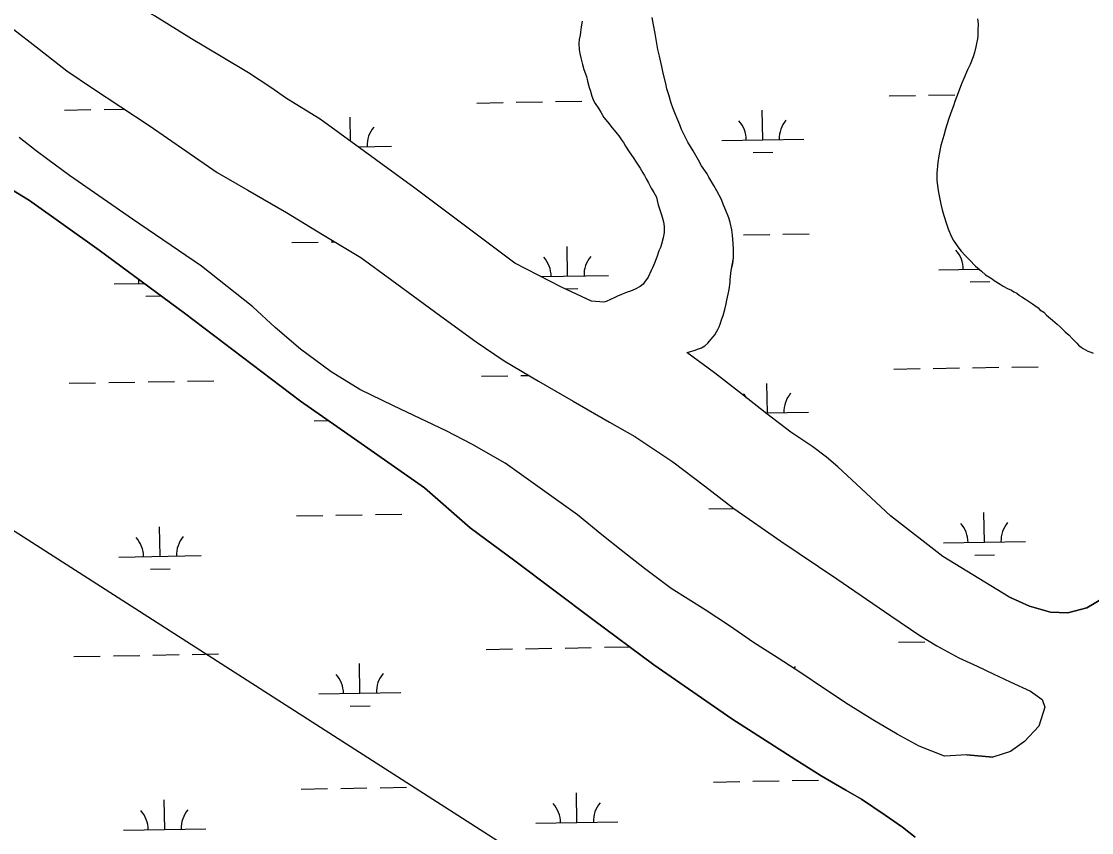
# Model space of a CAD drawing. Extents: x 3887375 to 3925618, y 296674 to 322633.
# Drawn here: x 3895306 to 3896609, y 314885 to 315872 of the extents above; entities that cross this region are included whole.
import ezdxf

# ---------------------------------------------------------------- set-up
doc = ezdxf.new("R2010")
doc.units = 0
for name, color, linetype in [('V-TOPO-SHOR', 7, 'Continuous'), ('V-UTIL-LINE', 7, 'Continuous'), ('V-WETL-SWMP', 7, 'Continuous')]:
    doc.layers.add(name, color=color, linetype=linetype)

msp = doc.modelspace()

# ---------------------------------------------------------------- linework, layer by layer
at = {"layer": 'V-TOPO-SHOR'}
msp.add_line((3896456.6, 314979.2), (3896488.5, 314976.4), dxfattribs=at)
for points in [[(3895999.8, 315531.6), (3895963.2, 315548.7), (3895906.6, 315578.2), (3895784.8, 315669.4), (3895669.7, 315753.2), (3895628.6, 315778.6), (3895609.3, 315792.1), (3895582.3, 315809.6), (3895549, 315829.6), (3895512.7, 315851.2), (3895468, 315879.3), (3895433.7, 315898.9), (3895405, 315916.8), (3895276.9, 316011.1)], [(3895988.3, 315872.5), (3895987.3, 315865.8), (3895986.6, 315859.4), (3895985.9, 315855.7), (3895984.9, 315850.5), (3895984.5, 315845.3), (3895984.7, 315838), (3895985.5, 315833.4), (3895986.7, 315828.1), (3895989, 315819.9), (3895990.4, 315813.7), (3895993.7, 315805.4), (3895995.1, 315799.6), (3895997.1, 315791.9), (3895998.6, 315787.6), (3896000.3, 315781.4), (3896002.4, 315776.2), (3896004.5, 315772.5), (3896008.7, 315766), (3896011.1, 315761.7), (3896014.9, 315755.2), (3896021.2, 315747.8), (3896024.5, 315743.4), (3896027.5, 315740), (3896031.1, 315735.4), (3896033.2, 315732.9), (3896036.2, 315728.3), (3896038.6, 315724.9), (3896041.3, 315720.5), (3896045.8, 315713.7), (3896047.9, 315710.6), (3896051.2, 315705.4), (3896053.6, 315702.3), (3896056.6, 315697.4), (3896058.9, 315693.6), (3896062.2, 315688.1), (3896064.3, 315684.7), (3896066.4, 315680.7), (3896069.4, 315675.7), (3896072.3, 315669.3), (3896075.6, 315664), (3896078.9, 315658.5), (3896079.8, 315654.5), (3896081.2, 315648.9), (3896082.4, 315645.3), (3896084.7, 315637.9), (3896086.2, 315633), (3896087.6, 315628.4), (3896088.4, 315622.8), (3896088.4, 315618.5), (3896088.3, 315615.5), (3896087, 315608.8), (3896085.1, 315601.2)], [(3896115.8, 315469.2), (3896119.2, 315470.1), (3896124.7, 315471.5), (3896130.3, 315473.6), (3896133.7, 315475), (3896137.7, 315477.4), (3896141.4, 315480.7), (3896145.1, 315485), (3896147.9, 315488.3), (3896149.8, 315490.7), (3896152, 315494.3), (3896153.6, 315497.1), (3896155.2, 315500.4), (3896156.4, 315503.7), (3896158.7, 315510.1), (3896160, 315514.4), (3896162.2, 315521.7), (3896163.6, 315528.4), (3896164.5, 315533), (3896166.2, 315540.3), (3896167.5, 315546.1), (3896168.5, 315555), (3896168.6, 315558.3), (3896170, 315569), (3896171.7, 315577.5), (3896172.7, 315584.9), (3896172.8, 315595), (3896172.3, 315602), (3896171.6, 315612.1), (3896170.8, 315618.6), (3896168.8, 315627.5), (3896167, 315633.3), (3896163.5, 315642.2), (3896161.1, 315647.8), (3896157.6, 315656.4), (3896152.5, 315665.9), (3896148.6, 315672.7), (3896142.7, 315682.9), (3896140.6, 315686.6), (3896133.7, 315696.5), (3896130.2, 315703.6), (3896123.6, 315714.7), (3896117.3, 315725.2), (3896113.8, 315731.7), (3896109.6, 315740.9), (3896107.3, 315746.5), (3896104, 315754.2), (3896102, 315759.1), (3896098.7, 315767.1), (3896097, 315773), (3896093.8, 315783.1), (3896091.7, 315790.2), (3896090.3, 315796.9), (3896087.1, 315809.5), (3896085.4, 315817.5), (3896082.6, 315830.1), (3896080.5, 315838.1), (3896078.6, 315850.3), (3896077.2, 315857.7), (3896075.5, 315868.1), (3896073.5, 315877)], [(3896469.6, 315875.5), (3896470.5, 315869.4), (3896470.3, 315861.4), (3896470.2, 315855), (3896469.6, 315851.3), (3896468.6, 315845.5), (3896467.9, 315841.6), (3896466.2, 315834.6), (3896464.3, 315829.1), (3896460.8, 315820), (3896457.7, 315813.6), (3896453.2, 315802.9), (3896450.1, 315796.3), (3896446.2, 315785.3), (3896442.1, 315774.7), (3896440.8, 315770.7), (3896436.9, 315759.8), (3896434.4, 315752.8), (3896430.8, 315741.2), (3896428.6, 315733.3), (3896425, 315721.1), (3896422.7, 315708.6), (3896421.3, 315700.6), (3896420.2, 315687.5), (3896420.4, 315678.6), (3896421.7, 315666.7), (3896422.9, 315659.9), (3896425.2, 315649.8), (3896426.9, 315643), (3896428.6, 315636), (3896432.1, 315625.8), (3896434.2, 315619.7), (3896437.7, 315611.1), (3896440.7, 315605.5), (3896445.8, 315597.8), (3896450, 315592.5), (3896454.8, 315587.2), (3896459.9, 315582), (3896467.4, 315574.2), (3896474.7, 315568.3), (3896479.5, 315563.9), (3896487.4, 315558.9), (3896490.1, 315557), (3896497.4, 315552.3), (3896501, 315550.1), (3896506.2, 315547.3), (3896511, 315545.1), (3896514.1, 315543.2), (3896517.7, 315541.3), (3896520.7, 315538.8), (3896523.8, 315537.2), (3896528.3, 315534.1), (3896533.1, 315531), (3896536.8, 315528.5), (3896539.5, 315526.6), (3896543.4, 315523.5), (3896545.8, 315521.3), (3896550.4, 315518.2), (3896553.7, 315514.7), (3896556.1, 315512.6)], [(3895292.8, 315865.5), (3895327.3, 315838.6), (3895361.2, 315812.4), (3895392.2, 315791.1), (3895426.7, 315768.5), (3895461.3, 315745.6), (3895506, 315714.6), (3895544.1, 315688.6), (3895581.4, 315666.9), (3895628.7, 315639.8), (3895672.5, 315613.1), (3895718.9, 315585.1), (3895756.7, 315557.5), (3895788.9, 315533.6), (3895816.3, 315513.4), (3895859.3, 315482.4), (3895893.6, 315459.1), (3895935.4, 315434.4), (3895977.5, 315410), (3896021.6, 315384.3), (3896052.6, 315367), (3896098.9, 315336.3), (3896137.4, 315307), (3896173.2, 315279.5), (3896230.3, 315239.7), (3896298.4, 315193.8), (3896364.3, 315148.7), (3896399.5, 315124.7)], [(3896456.6, 314979.2), (3896429.6, 314977.9), (3896398.8, 314989.9), (3896372, 315004.5), (3896342.2, 315021.8), (3896312.5, 315040.7), (3896283.5, 315059.9), (3896254.5, 315079.2), (3896227.1, 315097.1), (3896197.1, 315116.3), (3896167.7, 315136.5), (3896138.3, 315156.1), (3896096.9, 315182.1), (3896064.3, 315206.3), (3896037.9, 315226.9), (3896012.5, 315247.4), (3895982.9, 315271.5), (3895954.2, 315291.8), (3895894.6, 315334.5), (3895854.1, 315357.6), (3895823, 315373.9), (3895791.3, 315388.9), (3895758.9, 315404.5), (3895718, 315424.3), (3895683.1, 315445.6), (3895645.6, 315473.5), (3895614.7, 315499.7), (3895587.4, 315524.8), (3895525.2, 315574.2), (3895441.1, 315631.5), (3895364.5, 315684.8), (3895338.1, 315704.3), (3895323.7, 315714.7), (3895302.9, 315731.2)], [(3896393.9, 314879.2), (3896378.6, 314891.3), (3896357.4, 314906.1), (3896328.4, 314925.4), (3896309.4, 314936.2), (3896279.4, 314953.8), (3896248.4, 314973.1), (3896170.7, 315023.1), (3896075.8, 315089.1), (3896001.5, 315144.3), (3895906.4, 315215.6), (3895852, 315255.7), (3895796.4, 315304.3), (3895703.1, 315369.7), (3895645.4, 315410.2), (3895504.4, 315517.1), (3895400.4, 315593.9), (3895315.7, 315654.5), (3895293.8, 315667.7)], [(3896085.1, 315601.2), (3896083.8, 315597.2), (3896081.9, 315593), (3896079.6, 315586.6), (3896078.7, 315583.2), (3896076.7, 315578), (3896074.2, 315572.3), (3896072.3, 315568.9), (3896068.8, 315561), (3896064.5, 315554.7), (3896062.6, 315552.3), (3896059.2, 315549.6), (3896053, 315546.3), (3896050.2, 315545.1), (3896047.2, 315543.9), (3896043.2, 315542.8), (3896040.4, 315541.6), (3896036.4, 315539.8), (3896031.5, 315537.7), (3896028.1, 315536.3), (3896022.8, 315533.9), (3896017.6, 315531.5), (3896014.8, 315530.4), (3895999.8, 315531.6)], [(3896556.1, 315512.6), (3896561.2, 315508.5), (3896564, 315506.3), (3896566.7, 315503.8), (3896570.3, 315500.4), (3896574.2, 315497), (3896576.6, 315494.5), (3896581.2, 315490.5), (3896585.1, 315486.4), (3896588.4, 315483), (3896590.8, 315480.5), (3896592.9, 315478.3), (3896595.9, 315475.9), (3896598.3, 315474), (3896604.1, 315470.8), (3896607.8, 315469.5), (3896610.5, 315468.3)], [(3896508, 315171.8), (3896427.7, 315220.8), (3896363.9, 315270.3), (3896322.3, 315309.1), (3896299.9, 315329.9), (3896285.9, 315341.7), (3896269.3, 315354.4), (3896242.5, 315372.3), (3896213.2, 315394.5), (3896182.3, 315419.1), (3896149.4, 315444.6), (3896115.8, 315469.2)], [(3896508, 315171.8), (3896533.2, 315160.2), (3896558.8, 315152.9), (3896579.9, 315152.2), (3896602.7, 315158.2), (3896622.7, 315170)], [(3896399.5, 315124.7), (3896420.4, 315112.2), (3896447.2, 315097.6), (3896469.5, 315087.4), (3896488.8, 315078.2), (3896509.7, 315068.3), (3896534.3, 315056.7), (3896548.6, 315046.9), (3896551.7, 315037.3), (3896544.5, 315014.4), (3896527, 314995.5), (3896510.1, 314983.6), (3896488.5, 314976.4)]]:
    msp.add_lwpolyline(points, dxfattribs=at)
at = {"layer": 'V-UTIL-LINE'}
msp.add_lwpolyline([(3891385.6, 317757.3), (3896110, 314731.3), (3903763.5, 306349.6), (3906680.6, 302364)], dxfattribs=at)
at = {"layer": 'V-WETL-SWMP'}
for p, q in [((3896362.1, 315781.6), (3896394.1, 315782.2)), ((3896410, 315782.5), (3896442, 315783)), ((3895860.2, 315773), (3895892.2, 315773.6)), ((3895908.2, 315773.9), (3895940.2, 315774.4)), ((3895956.2, 315774.7), (3895988.2, 315775.2)), ((3895358.4, 315764.4), (3895390.4, 315765)), ((3895406.4, 315765.2), (3895431, 315765.7)), ((3895706.4, 315726.5), (3895705.9, 315755.6)), ((3896208.4, 315728.3), (3896207.7, 315764.3)), ((3896158.4, 315727.4), (3896258.4, 315729.1)), ((3895715.6, 315719.8), (3895756.5, 315720.5)), ((3896196.6, 315712.6), (3896220.6, 315713)), ((3896184.9, 315612.4), (3896216.9, 315613)), ((3896232.9, 315613.2), (3896264.9, 315613.8)), ((3895635.1, 315603), (3895667.1, 315603.5)), ((3895683.1, 315603.8), (3895687.8, 315603.9)), ((3895970.7, 315562.3), (3895970.1, 315598.3)), ((3896422.5, 315570.1), (3896471.5, 315570.9)), ((3895938.1, 315561.7), (3896020.7, 315563.2)), ((3895418.9, 315552.8), (3895455.2, 315553.4)), ((3895967.2, 315546.8), (3895983, 315547.1)), ((3896460.8, 315555.3), (3896484.8, 315555.7)), ((3895457.1, 315538), (3895475.6, 315538.4)), ((3895865.9, 315440.4), (3895897.9, 315441)), ((3895913.9, 315441.2), (3895923.5, 315441.4)), ((3896367.8, 315449), (3896399.8, 315449.6)), ((3896415.8, 315449.8), (3896447.8, 315450.4)), ((3896463.8, 315450.7), (3896495.7, 315451.2)), ((3896511.7, 315451.5), (3896543.7, 315452)), ((3895364.1, 315431.8), (3895396.1, 315432.3)), ((3895412.1, 315432.6), (3895444.1, 315433.2)), ((3895460.1, 315433.4), (3895492.1, 315434)), ((3895508.1, 315434.3), (3895540.1, 315434.8)), ((3896214.1, 315395.6), (3896213.4, 315431.6)), ((3896211.9, 315395.6), (3896264.1, 315396.5)), ((3895662.2, 315386.2), (3895679.2, 315386.5)), ((3895700.5, 315371.4), (3895700.7, 315371.4)), ((3895688.8, 315271.2), (3895720.8, 315271.7)), ((3895736.8, 315272), (3895768.8, 315272.5)), ((3896142.7, 315279), (3896173.2, 315279.5)), ((3896478.2, 315238.3), (3896477.6, 315274.3)), ((3895640.8, 315270.3), (3895672.8, 315270.9)), ((3895474.6, 315221.1), (3895474, 315257)), ((3896428.3, 315237.4), (3896528.2, 315239.1)), ((3895424.6, 315220.2), (3895524.6, 315221.9)), ((3896466.5, 315222.6), (3896490.5, 315223.1)), ((3895462.8, 315205.4), (3895486.8, 315205.8)), ((3896373.5, 315116.4), (3896405.5, 315116.9)), ((3895513.8, 315101.6), (3895545.8, 315102.2)), ((3895871.6, 315107.8), (3895903.6, 315108.3)), ((3895919.6, 315108.6), (3895951.6, 315109.2)), ((3895967.6, 315109.4), (3895999.6, 315110)), ((3896015.6, 315110.3), (3896046.6, 315110.8)), ((3895369.8, 315099.2), (3895401.8, 315099.7)), ((3895417.8, 315100), (3895449.8, 315100.5)), ((3895465.8, 315100.8), (3895497.8, 315101.4)), ((3895717.9, 315054.4), (3895717.3, 315090.4)), ((3895668, 315053.5), (3895767.9, 315055.3)), ((3895706.2, 315038.8), (3895730.2, 315039.2)), ((3896148.4, 314946.3), (3896180.4, 314946.9)), ((3896196.4, 314947.2), (3896228.3, 314947.7)), ((3896244.3, 314948), (3896276.3, 314948.5)), ((3895646.5, 314937.7), (3895678.5, 314938.3)), ((3895694.5, 314938.5), (3895726.5, 314939.1)), ((3895742.5, 314939.4), (3895774.5, 314939.9)), ((3895982.1, 314897), (3895981.5, 314933)), ((3895480.3, 314888.4), (3895479.7, 314924.4)), ((3895932.1, 314896.2), (3896032.1, 314897.9)), ((3895430.3, 314887.6), (3895530.3, 314889.3))]:
    msp.add_line(p, q, dxfattribs=at)
for points in [[(3895988.3, 315872.5), (3895987.3, 315865.8), (3895986.6, 315859.4), (3895985.9, 315855.7), (3895984.9, 315850.5), (3895984.5, 315845.3), (3895984.7, 315838), (3895985.5, 315833.4), (3895986.7, 315828.1), (3895989, 315819.9), (3895990.4, 315813.7), (3895993.7, 315805.4), (3895995.1, 315799.6), (3895997.1, 315791.9), (3895998.6, 315787.6), (3896000.3, 315781.4), (3896002.4, 315776.2), (3896004.5, 315772.5), (3896008.7, 315766), (3896011.1, 315761.7), (3896014.9, 315755.2), (3896021.2, 315747.8), (3896024.5, 315743.4), (3896027.5, 315740), (3896031.1, 315735.4), (3896033.2, 315732.9), (3896036.2, 315728.3), (3896038.6, 315724.9), (3896041.3, 315720.5), (3896045.8, 315713.7), (3896047.9, 315710.6), (3896051.2, 315705.4), (3896053.6, 315702.3), (3896056.6, 315697.4), (3896058.9, 315693.6), (3896062.2, 315688.1), (3896064.3, 315684.7), (3896066.4, 315680.7), (3896069.4, 315675.7), (3896072.3, 315669.3), (3896075.6, 315664), (3896078.9, 315658.5), (3896079.8, 315654.5), (3896081.2, 315648.9), (3896082.4, 315645.3), (3896084.7, 315637.9), (3896086.2, 315633), (3896087.6, 315628.4), (3896088.4, 315622.8), (3896088.4, 315618.5), (3896088.3, 315615.5), (3896087, 315608.8), (3896085.1, 315601.2), (3896083.8, 315597.2), (3896081.9, 315593), (3896079.6, 315586.6), (3896078.7, 315583.2), (3896076.7, 315578), (3896074.2, 315572.3), (3896072.3, 315568.9), (3896068.8, 315561), (3896064.5, 315554.7), (3896062.6, 315552.3), (3896059.2, 315549.6), (3896053, 315546.3), (3896050.2, 315545.1), (3896047.2, 315543.9), (3896043.2, 315542.8), (3896040.4, 315541.6), (3896036.4, 315539.8), (3896031.5, 315537.7), (3896028.1, 315536.3), (3896022.8, 315533.9), (3896017.6, 315531.5), (3896014.8, 315530.4), (3895999.8, 315531.6), (3895963.2, 315548.7), (3895906.6, 315578.2), (3895784.8, 315669.4), (3895669.7, 315753.2), (3895628.6, 315778.6), (3895609.3, 315792.1), (3895582.3, 315809.6), (3895549, 315829.6), (3895512.7, 315851.2), (3895468, 315879.3)], [(3896508, 315171.8), (3896427.7, 315220.8), (3896363.9, 315270.3), (3896322.3, 315309.1), (3896299.9, 315329.9), (3896285.9, 315341.7), (3896269.3, 315354.4), (3896242.5, 315372.3), (3896213.2, 315394.5), (3896182.3, 315419.1), (3896149.4, 315444.6), (3896115.8, 315469.2), (3896119.2, 315470.1), (3896124.7, 315471.5), (3896130.3, 315473.6), (3896133.7, 315475), (3896137.7, 315477.4), (3896141.4, 315480.7), (3896145.1, 315485), (3896147.9, 315488.3), (3896149.8, 315490.7), (3896152, 315494.3), (3896153.6, 315497.1), (3896155.2, 315500.4), (3896156.4, 315503.7), (3896158.7, 315510.1), (3896160, 315514.4), (3896162.2, 315521.7), (3896163.6, 315528.4), (3896164.5, 315533), (3896166.2, 315540.3), (3896167.5, 315546.1), (3896168.5, 315555), (3896168.6, 315558.3), (3896170, 315569), (3896171.6, 315577.5), (3896172.7, 315584.9), (3896172.8, 315595), (3896172.3, 315602), (3896171.6, 315612.1), (3896170.8, 315618.6), (3896168.8, 315627.5), (3896167, 315633.3), (3896163.5, 315642.2), (3896161.1, 315647.8), (3896157.6, 315656.4), (3896152.5, 315665.9), (3896148.6, 315672.7), (3896142.7, 315682.9), (3896140.6, 315686.6), (3896133.7, 315696.5), (3896130.2, 315703.6), (3896123.6, 315714.7), (3896117.3, 315725.2), (3896113.8, 315731.7), (3896109.6, 315740.9), (3896107.3, 315746.5), (3896104, 315754.2), (3896102, 315759.1), (3896098.7, 315767.1), (3896097, 315773), (3896093.8, 315783.1), (3896091.7, 315790.2), (3896090.3, 315796.9), (3896087.1, 315809.5), (3896085.4, 315817.5), (3896082.6, 315830.1), (3896080.5, 315838.1), (3896078.6, 315850.3), (3896077.2, 315857.7), (3896075.5, 315868.1), (3896073.5, 315877)], [(3896469.6, 315875.5), (3896470.5, 315869.4), (3896470.3, 315861.4), (3896470.2, 315855), (3896469.6, 315851.3), (3896468.6, 315845.5), (3896467.9, 315841.6), (3896466.2, 315834.6), (3896464.3, 315829.1), (3896460.8, 315820), (3896457.7, 315813.6), (3896453.2, 315802.9), (3896450.1, 315796.3), (3896446.2, 315785.3), (3896442.1, 315774.7), (3896440.8, 315770.7), (3896436.9, 315759.8), (3896434.4, 315752.8), (3896430.8, 315741.2), (3896428.6, 315733.3), (3896425, 315721.1), (3896422.7, 315708.6), (3896421.3, 315700.6), (3896420.2, 315687.5), (3896420.4, 315678.6), (3896421.7, 315666.7), (3896422.9, 315659.9), (3896425.2, 315649.8), (3896426.9, 315643), (3896428.6, 315636), (3896432.1, 315625.8), (3896434.2, 315619.7), (3896437.7, 315611.1), (3896440.7, 315605.5), (3896445.8, 315597.8), (3896450, 315592.5), (3896454.8, 315587.2), (3896459.9, 315582), (3896467.4, 315574.2), (3896474.7, 315568.3), (3896479.5, 315563.9), (3896487.4, 315558.9), (3896490.1, 315557), (3896497.4, 315552.3), (3896501, 315550.1), (3896506.2, 315547.3), (3896511, 315545.1), (3896514.1, 315543.2), (3896517.7, 315541.3)], [(3895292.8, 315865.5), (3895327.3, 315838.6), (3895361.2, 315812.4), (3895392.2, 315791.1), (3895426.7, 315768.5), (3895461.3, 315745.6), (3895506, 315714.6), (3895544.1, 315688.6), (3895581.4, 315666.9), (3895628.7, 315639.8), (3895672.5, 315613.1), (3895718.9, 315585.1), (3895756.7, 315557.5), (3895788.9, 315533.6), (3895816.3, 315513.4), (3895859.3, 315482.4), (3895893.6, 315459.1), (3895935.4, 315434.4), (3895977.5, 315410), (3896021.6, 315384.3), (3896052.6, 315367), (3896098.9, 315336.3), (3896137.4, 315307), (3896173.2, 315279.5), (3896230.3, 315239.7), (3896298.4, 315193.8), (3896364.3, 315148.7), (3896399.5, 315124.7)], [(3896456.6, 314979.2), (3896429.6, 314977.9), (3896398.8, 314989.9), (3896372, 315004.5), (3896342.2, 315021.8), (3896312.5, 315040.7), (3896283.5, 315059.9), (3896254.5, 315079.2), (3896227.1, 315097.1), (3896197.1, 315116.3), (3896167.7, 315136.5), (3896138.3, 315156.1), (3896096.9, 315182.1), (3896064.3, 315206.3), (3896037.9, 315226.9), (3896012.5, 315247.4), (3895982.9, 315271.5), (3895954.2, 315291.8), (3895894.6, 315334.5), (3895854.1, 315357.6), (3895823, 315373.9), (3895791.3, 315388.9), (3895758.9, 315404.5), (3895718, 315424.3), (3895683.1, 315445.6), (3895645.6, 315473.5), (3895614.7, 315499.7), (3895587.4, 315524.8), (3895525.2, 315574.2), (3895441.1, 315631.5), (3895364.5, 315684.8), (3895338.1, 315704.3), (3895323.7, 315714.7), (3895302.9, 315731.2)], [(3895293.8, 315667.7), (3895315.7, 315654.5), (3895400.4, 315593.9), (3895504.4, 315517.1), (3895645.4, 315410.2), (3895703.1, 315369.7), (3895796.4, 315304.3), (3895852, 315255.7), (3895906.4, 315215.6), (3896001.5, 315144.3), (3896075.8, 315089.1), (3896170.7, 315023.1), (3896248.4, 314973.1), (3896279.4, 314953.8), (3896309.4, 314936.2), (3896328.4, 314925.4), (3896357.4, 314906.1), (3896378.6, 314891.3), (3896393.9, 314879.2)], [(3896517.7, 315541.3), (3896520.7, 315538.8), (3896523.8, 315537.2), (3896528.3, 315534.1), (3896533.1, 315531), (3896536.8, 315528.5), (3896539.5, 315526.6), (3896543.4, 315523.5), (3896545.8, 315521.3), (3896550.4, 315518.2), (3896553.7, 315514.7), (3896556.1, 315512.6), (3896561.2, 315508.5), (3896564, 315506.3), (3896566.7, 315503.8), (3896570.3, 315500.4), (3896574.2, 315497), (3896576.6, 315494.5), (3896581.2, 315490.5), (3896585.1, 315486.4), (3896588.4, 315483), (3896590.8, 315480.5), (3896592.9, 315478.3), (3896595.9, 315475.9), (3896598.3, 315474), (3896604.1, 315470.8), (3896607.8, 315469.5), (3896610.5, 315468.3)], [(3896622.7, 315170), (3896602.7, 315158.2), (3896579.9, 315152.2), (3896558.8, 315152.9), (3896533.2, 315160.2), (3896508, 315171.8)], [(3896399.5, 315124.7), (3896420.4, 315112.2), (3896447.2, 315097.6), (3896469.5, 315087.4), (3896488.8, 315078.2), (3896509.7, 315068.3), (3896534.3, 315056.7), (3896548.6, 315046.9), (3896551.7, 315037.3), (3896544.5, 315014.4), (3896527, 314995.5), (3896510.1, 314983.6), (3896488.5, 314976.4), (3896456.6, 314979.2)]]:
    msp.add_lwpolyline(points, dxfattribs=at)
for centre, start, end in [((3895761.8, 315721.1), 140.2115, 181.7552), ((3896153.1, 315727.8), 0.2115, 41.7552), ((3896263.6, 315729.7), 140.2115, 181.7552), ((3895915.5, 315561.8), 0.2115, 41.7552), ((3896025.9, 315563.7), 140.2115, 181.7552), ((3896417.3, 315570.4), 0.2115, 41.7552), ((3895413.6, 315553.2), 0.2115, 8.4629), ((3896158.8, 315395.2), 32.4759, 41.7552), ((3896269.3, 315397.1), 140.2115, 181.7552), ((3896423, 315237.8), 0.2115, 41.7552), ((3896533.5, 315239.7), 140.2115, 181.7552), ((3895419.3, 315220.6), 0.2115, 41.7552), ((3895529.8, 315222.5), 140.2115, 181.7552), ((3895662.7, 315053.9), 0.2115, 41.7552), ((3895773.2, 315055.8), 140.2115, 181.7552), ((3896275, 315064.4), 140.2115, 145.042), ((3895926.9, 314896.6), 0.2115, 41.7552), ((3896037.3, 314898.5), 140.2115, 181.7552), ((3895425, 314888), 0.2115, 41.7552), ((3895535.5, 314889.9), 140.2115, 181.7552)]:
    msp.add_arc(centre, 35.2, start, end, dxfattribs=at)

doc.saveas('drawing.dxf')
